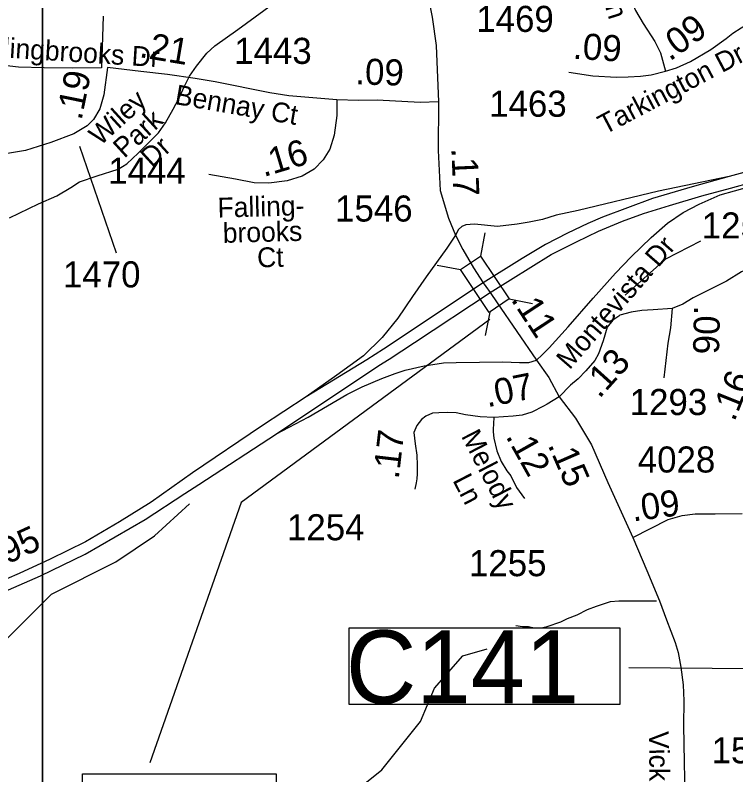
# Model space of a CAD drawing. Extents: x 1662474 to 1856135, y 779280 to 917889.
# Drawn here: x 1730904 to 1734360, y 810871 to 814512 of the extents above; entities that cross this region are included whole.
import ezdxf

# ---------------------------------------------------------------- set-up
doc = ezdxf.new("R2010")
doc.units = 0
for name, color, linetype in [('Exist Hydrographic Misc Water Feature', 7, 'Continuous'), ('Exist Road Non-System Type 51', 7, 'Continuous'), ('Exist Road Non-System Type 51 Label', 7, 'Continuous'), ('Exist Road Primary Interstate Divided Center Attributed', 7, 'Continuous'), ('Exist Road Primary Interstate Mileage Hundredths English Label', 7, 'Continuous'), ('Exist Road Primary Interstate Ramp 1 Lane Attributed', 7, 'Continuous'), ('Exist Road Primary Interstate Structure Culvert Number Label', 7, 'Continuous'), ('Exist Road Secondary Mileage Hundredths English Label', 7, 'Continuous'), ('Exist Road Secondary Mileage Tenths English Label', 7, 'Continuous'), ('Exist Road Secondary Structure Standard Bridge CELL', 7, 'Continuous'), ('Exist Road Secondary Structure Standard Bridge Number Label', 7, 'Continuous'), ('Exist Road Secondary Type 51 Attributed', 7, 'Continuous'), ('Exist Road Secondary Type 51 Label', 7, 'Continuous'), ('Exist Road Secondary Type 51 Number Label', 7, 'Continuous'), ('Map Preparation Inset Cut Line', 7, 'Continuous')]:
    doc.layers.add(name, color=color, linetype=linetype)

msp = doc.modelspace()

# ---------------------------------------------------------------- linework, layer by layer
at = {"layer": 'Exist Hydrographic Misc Water Feature'}
for points in [[(1730877.2, 813540.7), (1731015.9, 813607.4), (1731104.2, 813646.6), (1731170.7, 813685.9), (1731212.9, 813713.6), (1731297.2, 813742.8), (1731397.7, 813773.9), (1731439.9, 813799.5), (1731494.2, 813851), (1731591.2, 813948), (1731625.7, 813995.8), (1731662.4, 814061.4), (1731688.8, 814113.2), (1731717.5, 814174.9), (1731739.9, 814220.7), (1731774.3, 814268.4), (1731822.9, 814330), (1731861.3, 814365.6), (1731972, 814444.6), (1732137.3, 814565.1), (1732169.5, 814588.8)], [(1729356.8, 809230.2), (1729598.5, 809601.2), (1729897.5, 810340.3), (1730388.6, 811085.2), (1730589.6, 811248.5), (1731077.6, 811737.5), (1731387.6, 811892), (1731572.6, 812016.2), (1731740.5, 812170.4)], [(1729715, 808580.4), (1730149.5, 808835), (1730225.6, 808909), (1730370.6, 809208.1), (1730949.6, 809645.9), (1731067.5, 809801.1), (1731462.5, 810098.3), (1731638.6, 810180.1), (1731746.7, 810204.1), (1732082.5, 810486.1), (1732300.5, 810606.4), (1732661.6, 810894.5), (1732847.6, 811127.1), (1732915.7, 811286.5), (1733050.6, 811441.3), (1733167.7, 811475)]]:
    msp.add_lwpolyline(points, dxfattribs=at)
at = {"layer": 'Exist Road Non-System Type 51'}
msp.add_line((1731325.4, 814507), (1731318, 814260.9), dxfattribs=at)
for points in [[(1731318, 814260.9), (1731181.2, 814259), (1731043.8, 814260.4), (1730920.6, 814263.2), (1730723, 814286.2), (1730645.1, 814296.5), (1730563.1, 814317.8)], [(1734736.4, 813338.2), (1734648.9, 813339.4), (1734536.4, 813325.7), (1734470.6, 813316.5), (1734387.5, 813281.9), (1734315.6, 813238.2), (1734257.9, 813208.9), (1734155.2, 813156.9), (1734105.1, 813127), (1734054.1, 813106)], [(1733305.6, 811587.2), (1733336.6, 811581.4), (1733365.1, 811581.4), (1733393.2, 811575.6), (1733426.9, 811575.6), (1733455, 811581.4), (1733520.1, 811603.9), (1733553.4, 811620.8), (1733598.9, 811637.8), (1733649.4, 811663), (1733692, 811679.5), (1733759.6, 811702.4), (1733799.1, 811705.2), (1733979.1, 811705.5)]]:
    msp.add_lwpolyline(points, dxfattribs=at)
at = {"layer": 'Exist Road Primary Interstate Divided Center Attributed'}
for points in [[(1736889.4, 814502.5), (1736683.7, 814427.8), (1736491.3, 814356.2), (1736303, 814289.6), (1736151.6, 814242.5), (1735942.9, 814181.1), (1735306.4, 814005), (1734662.5, 813830.4), (1734327.3, 813738.4)], [(1733181.3, 813183.4), (1733473.7, 813365.8), (1733595.3, 813426.6), (1733701.2, 813477), (1733816, 813524.4), (1733917.9, 813561.6), (1734042.6, 813599.4), (1734196.7, 813646.9), (1734333.6, 813684), (1734542.2, 813741.1), (1734760.5, 813800.1), (1734994.5, 813864.2), (1735112.1, 813896.2)], [(1734327.3, 813738.4), (1734149.8, 813689.8), (1733959.9, 813633.7), (1733720.6, 813544.4), (1733650.3, 813514), (1733553.5, 813467), (1733447.3, 813412.6), (1733335.9, 813345.7), (1733149, 813229)], [(1733149, 813229), (1732670.4, 812911.7), (1732590.7, 812860.3), (1732300, 812683.4)], [(1732156.7, 812505.9), (1732647.6, 812833.7), (1732697, 812864.1), (1732818.5, 812944), (1733181.3, 813183.4)], [(1732300, 812683.4), (1732085.9, 812542.4), (1731754.5, 812319.3), (1731557, 812178.3), (1731404.5, 812083.4), (1731241.3, 811988.6), (1731071.8, 811904.6), (1730923.7, 811836.6), (1730802.6, 811784.7), (1730530.8, 811673.2), (1730324.4, 811585.4), (1730179.5, 811518.7), (1730041.7, 811448.2), (1729894.2, 811363.6), (1729719.9, 811250.8), (1729518.6, 811106.5), (1729221.2, 810875.8), (1728880.2, 810607.8)], [(1728912.2, 810564.2), (1729047.1, 810668.1), (1729478.5, 811006.5), (1729639.1, 811127.7), (1729820.8, 811255.9), (1730015.4, 811369.3), (1730216.7, 811476.4), (1730559, 811627.7), (1730767.9, 811712.3), (1731026.3, 811824.5), (1731240.1, 811928.3), (1731528.2, 812095.6), (1731718.3, 812220), (1731785.2, 812262.9), (1732156.7, 812505.9)]]:
    msp.add_lwpolyline(points, dxfattribs=at)
at = {"layer": 'Exist Road Primary Interstate Ramp 1 Lane Attributed'}
for points in [[(1733404.4, 812858.4), (1733431.9, 812885), (1733464.2, 812917.4), (1733555.1, 813019.3), (1733675.3, 813155.2), (1733782.6, 813276.4), (1733858.3, 813354.6), (1733953.2, 813447.5), (1734032.6, 813515.5), (1734107, 813567.4), (1734183.6, 813607.1), (1734284.2, 813651.4), (1734353.8, 813669.9), (1734556.3, 813727.6), (1734813.1, 813798.2), (1735014.4, 813852), (1735112.1, 813896.2)], [(1734327.3, 813738.4), (1733989.1, 813668.2), (1733603.1, 813575.7), (1733497.8, 813553.5), (1733433.4, 813533.6), (1733369.1, 813520.8), (1733311.8, 813511.4), (1733217.3, 813498.8), (1733107.2, 813510.2), (1733065.4, 813508.3), (1733046, 813500.3), (1733030.5, 813484.8), (1733015.1, 813458.5)], [(1733015.1, 813458.5), (1732974.3, 813396.2), (1732874.3, 813257.8), (1732810.2, 813164.2), (1732739.7, 813060.3), (1732663.4, 812966.8), (1732573.7, 812879.6), (1732446.8, 812787.3), (1732300, 812683.4)], [(1732156.7, 812505.9), (1732309.6, 812585.4), (1732494.8, 812693.7), (1732567.3, 812730.2), (1732662.1, 812771.2), (1732726.9, 812795.6), (1732774.3, 812811), (1732865.7, 812830.9), (1732958, 812845.6), (1733018.2, 812847.5), (1733243.2, 812850.7), (1733322.7, 812847.5), (1733367.9, 812848.2), (1733404.4, 812858.4)]]:
    msp.add_lwpolyline(points, dxfattribs=at)
at = {"layer": 'Exist Road Primary Interstate Structure Culvert Number Label'}
msp.add_line((1736337.5, 811364.4), (1733846.2, 811384.2), dxfattribs=at)
msp.add_lwpolyline([(1732506, 811576), (1733803.8, 811576), (1733803.8, 811207.4), (1732506, 811207.4)], close=True, dxfattribs=at)
at = {"layer": 'Exist Road Secondary Structure Standard Bridge CELL'}
for p, q in [((1733156.3, 813468.8), (1733134.8, 813357.7)), ((1732927.8, 813314.3), (1733038.9, 813292.8)), ((1733273.3, 813152.1), (1733384.4, 813130.7)), ((1733179.5, 813088.7), (1733158.1, 812977.6))]:
    msp.add_line(p, q, dxfattribs=at)
msp.add_lwpolyline([(1733134.8, 813357.7), (1733273.7, 813152.4), (1733177.8, 813087.5), (1733038.9, 813292.8)], close=True, dxfattribs=at)
at = {"layer": 'Exist Road Secondary Structure Standard Bridge Number Label'}
msp.add_lwpolyline([(1733180.1, 813053.5), (1731987.4, 812175.8), (1731550.1, 810928.2)], dxfattribs=at)
msp.add_lwpolyline([(1731227.1, 810875.8), (1732156.1, 810875.8), (1732156.1, 810491.7), (1731227.1, 810491.7)], close=True, dxfattribs=at)
at = {"layer": 'Exist Road Secondary Type 51 Attributed'}
for points in [[(1732811.7, 815148.1), (1732808.4, 815112.1), (1732807.7, 815008.6), (1732825.9, 814850.5), (1732847.5, 814760.5), (1732874.1, 814660.3), (1732903.3, 814503.7), (1732922.3, 814367.1), (1732934.6, 814097.4)], [(1733822.1, 815079.6), (1733811.9, 815012.7), (1733807.3, 814955), (1733805, 814892.6), (1733811.9, 814788.8), (1733823.3, 814686.5), (1733834.2, 814642.4), (1733879.3, 814534.6), (1733916, 814473.3), (1733971.3, 814387.1), (1733999.1, 814331.7), (1734022.2, 814244)], [(1734022.2, 814244), (1734075.3, 814260.1), (1734142.3, 814290.1), (1734239.3, 814347.8), (1734313.2, 814400.9), (1734345.6, 814426.3), (1734384.8, 814451.7), (1734414.9, 814470.2), (1734442.6, 814481.7)], [(1731347.5, 814261.5), (1731328.8, 814129.9), (1731310, 814064), (1731279.4, 814012.2), (1731248.8, 813981.6), (1731185.2, 813943.9), (1731074.5, 813901.6), (1730954.4, 813863.9), (1730857.8, 813847.4), (1730730.6, 813847.4), (1730554, 813863.9)], [(1732447.1, 814107.2), (1732217, 814125.5), (1732125.8, 814140.9), (1731863.2, 814192.3), (1731767.5, 814208.5), (1731633.9, 814228.4), (1731506.2, 814243.1), (1731347.5, 814261.5)], [(1733558.6, 814239), (1733674.1, 814222.2), (1733787.8, 814215), (1733843.2, 814216.5), (1733902.8, 814220.1), (1733953.5, 814227.3), (1734022.2, 814244)], [(1732447.1, 814107.2), (1732446.6, 814032.4), (1732433.9, 813936.8), (1732412.3, 813870.1), (1732381.6, 813819.6), (1732338.3, 813774.5), (1732280.5, 813740.2), (1732208.3, 813718.6), (1732119.9, 813707.7), (1732049.5, 813709.5), (1731961, 813725.8), (1731832.9, 813749.2)], [(1732934.6, 814097.4), (1732845.8, 814094.3), (1732639.7, 814104.7), (1732550.9, 814102.9), (1732447.1, 814107.2)], [(1732934.6, 814097.4), (1732933.3, 813864.2), (1732942, 813671.7), (1732981.9, 813538.7), (1733015.1, 813458.5)], [(1733015.1, 813458.5), (1733050.2, 813388.6), (1733101.5, 813301.2), (1733149, 813229)], [(1733149, 813229), (1733160.4, 813211.9), (1733181.3, 813183.4)], [(1733181.3, 813183.4), (1733215.4, 813134), (1733404.4, 812858.4)], [(1734054.1, 813106), (1733963.9, 813100.3), (1733909.5, 813096.6), (1733858.4, 813088.4), (1733803.6, 813074.3), (1733798.6, 813069.2), (1733770, 813050.2), (1733743.2, 813017.4), (1733724, 812952.2), (1733701.6, 812889.9), (1733683.6, 812857.2), (1733639.9, 812808), (1733604.6, 812768.9), (1733566.7, 812738.6), (1733512.1, 812683.2)], [(1734054.1, 813106), (1734046.5, 813013), (1734034.4, 812941), (1734014.9, 812773.4)], [(1733404.4, 812858.4), (1733463.4, 812775.7), (1733512.1, 812683.2)], [(1733512.1, 812683.2), (1733454.6, 812648), (1733437.9, 812638.5), (1733381.4, 812609.6), (1733335.9, 812595.6), (1733292.9, 812591), (1733199.1, 812583.7)], [(1733512.1, 812683.2), (1733591.6, 812581), (1733667.3, 812452.9), (1733746.2, 812272.2), (1733866.4, 812008.2)], [(1733199.1, 812583.7), (1733133.9, 812587.3), (1733063, 812597.2), (1733018.5, 812606), (1732978.6, 812608.6), (1732936.2, 812607), (1732904.6, 812604.4), (1732873.5, 812589.9), (1732852.3, 812574.4), (1732829.5, 812545.9), (1732815.7, 812511.3), (1732822.1, 812457), (1732829.9, 812403.9), (1732832.5, 812356), (1732832.5, 812313.4), (1732830.1, 812289.1), (1732827.8, 812270.6), (1732820.8, 812240.9)], [(1733199.1, 812583.7), (1733196.2, 812526.7), (1733196, 812515.9), (1733200.2, 812484.3), (1733213.9, 812424.5), (1733235.2, 812373.3), (1733261, 812327.7), (1733281.5, 812304.1), (1733307.4, 812248.8), (1733347.1, 812196.3)], [(1733866.4, 812008.2), (1734035.9, 812095.3), (1734102.4, 812113.6), (1734164.3, 812122), (1734261.1, 812122), (1734389.5, 812124.4)], [(1733866.4, 812008.2), (1733933.4, 811850.3), (1733993.4, 811704.3), (1734027, 811613.7), (1734068.2, 811505.6), (1734083.8, 811456.7), (1734096.7, 811387.3), (1734107, 811301.6), (1734111, 811226.1), (1734109, 811107.8), (1734112.1, 810931.3), (1734116.1, 810772.2), (1734116.1, 810649.8), (1734122.6, 810470.9), (1734122.6, 810285.3), (1734127.5, 810119.3), (1734127.5, 809919.1), (1734132.4, 809674.9), (1734137.8, 809461.3), (1734136.4, 809326.1), (1734144.8, 809145.1)]]:
    msp.add_lwpolyline(points, dxfattribs=at)
at = {"layer": 'Exist Road Secondary Type 51 Number Label'}
msp.add_line((1731212.1, 813885.3), (1731388, 813373.5), dxfattribs=at)
msp.add_lwpolyline([(1733828.7, 813171), (1734024.6, 813343.8), (1734191.6, 813430.2)], dxfattribs=at)
at = {"layer": 'Map Preparation Inset Cut Line'}
for points in [[(1731035.7, 782767.4), (1668486.3, 782767.4), (1668486.3, 826588.1), (1731035.7, 826588.1)], [(1793585.1, 782767.4), (1731035.7, 782767.4), (1731035.7, 826588.1), (1793585.1, 826588.1)]]:
    msp.add_lwpolyline(points, close=True, dxfattribs=at)

# ---------------------------------------------------------------- texts
at = {"layer": 'Exist Road Non-System Type 51 Label'}
msp.add_text('Fallingbrooks Dr', height=95, rotation=356.4364, dxfattribs=at).set_placement((1730670.8, 814320.6))
at = {"layer": 'Exist Road Primary Interstate Mileage Hundredths English Label'}
msp.add_text('.95', height=125, rotation=24.6492, dxfattribs=at).set_placement((1730824.8, 811860))
at = {"layer": 'Exist Road Primary Interstate Structure Culvert Number Label'}
msp.add_text('C141', height=350, dxfattribs=at).set_placement((1732489.9, 811213.5))
at = {"layer": 'Exist Road Secondary Mileage Hundredths English Label'}
for s, rotation, p in [('.21', 350.369, (1731495.8, 814312.2)), ('.09', 356.3776, (1733576.6, 814304.1)), ('.19', 78.5621, (1731222.1, 814004.9)), ('.17', 272.574, (1732995.4, 813874.4)), ('.06', 268.6726, (1734159.7, 813120.9)), ('.13', 47.9587, (1733705.3, 812670.9)), ('.17', 83.2851, (1732743, 812285.7)), ('.12', 299.2996, (1733254.2, 812493.6))]:
    msp.add_text(s, height=125, rotation=rotation, dxfattribs=at).set_placement(p)
at = {"layer": 'Exist Road Secondary Mileage Tenths English Label'}
for s, rotation, p in [('.09', 35.6876, (1734043.1, 814289.2)), ('.09', 358.3485, (1732534, 814181.1)), ('.16', 16.6888, (1732095.6, 813736.2)), ('.11', 303.3405, (1733278.5, 813149.6)), ('.07', 11.1343, (1733168.4, 812632.5)), ('.16', 68.1853, (1734353, 812560.5)), ('.15', 293.5895, (1733456.6, 812452.4)), ('.09', 7.6491, (1733866.8, 812085.2))]:
    msp.add_text(s, height=125, rotation=rotation, dxfattribs=at).set_placement(p)
at = {"layer": 'Exist Road Secondary Type 51 Label'}
for s, rotation, p in [('Yarmouth ', 287.2077, (1733590.2, 815012.6)), ('Tarkington Dr', 27.8104, (1733731, 813938)), ('Wiley', 42.3826, (1731311.9, 813883.1)), ('Bennay Ct', 350.1939, (1731665.4, 814086.9)), (' Park', 42.3826, (1731401.5, 813799.6)), (' Dr', 42.3826, (1731533.2, 813754.7)), ('Falling-', 1.5377, (1731875.8, 813542.2)), ('brooks', 1.5377, (1731900.7, 813420.8)), ('Montevista Dr', 49.0608, (1733562.3, 812809.3)), (' Ct', 1.5377, (1732030.2, 813302.3)), ('Melody ', 297.3283, (1733040.8, 812495.1)), ('Ln', 297.3283, (1732999.9, 812283.2)), ('Vickrey Chapel Rd', 270.5292, (1733943.5, 811080.5))]:
    msp.add_text(s, height=95, rotation=rotation, dxfattribs=at).set_placement(p)
at = {"layer": 'Exist Road Secondary Type 51 Number Label'}
for s, p in [('1469', (1733115.2, 814432.3)), ('1443', (1731954.3, 814279)), ('1463', (1733177.1, 814025.5)), ('1444', (1731350.1, 813704.7)), ('1546', (1732438.2, 813523.2)), ('1254', (1734196.4, 813442)), ('1470', (1731133.3, 813207.5)), ('1293', (1733850.9, 812595.5)), ('4028', (1733889.6, 812320.1)), ('1254', (1732207.5, 811995.3)), ('1255', (1733080.2, 811823.1)), ('1546', (1734243.6, 810926.2))]:
    msp.add_text(s, height=125, dxfattribs=at).set_placement(p)

doc.saveas('drawing.dxf')
